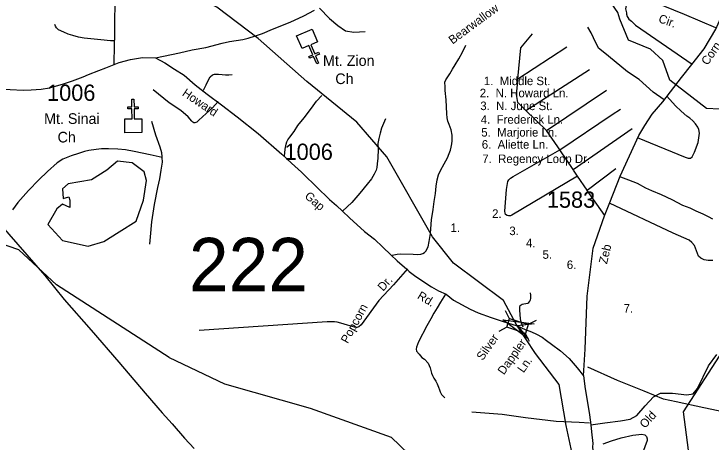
# Model space of a CAD drawing. Extents: x 884530 to 1028605, y 526725 to 653634.
# Drawn here: x 970419 to 975781, y 603462 to 606753 of the extents above; entities that cross this region are included whole.
import ezdxf

# ---------------------------------------------------------------- set-up
doc = ezdxf.new("R2010")
doc.units = 0
for name, color, linetype in [('Exist Cultural Church CELL', 7, 'Continuous'), ('Exist Cultural Church Label', 7, 'Continuous'), ('Exist Hydrographic Creek Single Shore', 7, 'Continuous'), ('Exist Hydrographic Lake Shore', 7, 'Continuous'), ('Exist Road Non-System Type 51', 7, 'Continuous'), ('Exist Road Non-System Type 51 Label', 7, 'Continuous'), ('Exist Road Secondary Structure Standard Bridge Attributed CELL', 7, 'Continuous'), ('Exist Road Secondary Structure Standard Bridge CELL', 7, 'Continuous'), ('Exist Road Secondary Structure Standard Bridge Number Label', 7, 'Continuous'), ('Exist Road Secondary Type 51 Attributed', 7, 'Continuous'), ('Exist Road Secondary Type 51 Label', 7, 'Continuous'), ('Exist Road Secondary Type 51 Number Label', 7, 'Continuous'), ('Exist Utilities Electrical Transmission Line', 7, 'Continuous')]:
    doc.layers.add(name, color=color, linetype=linetype)

msp = doc.modelspace()

# ---------------------------------------------------------------- linework, layer by layer
at = {"layer": 'Exist Cultural Church CELL'}
for points in [[(972755, 606538.6), (972702.7, 606516.2), (972732.5, 606446.2), (972762, 606458.7), (972768.2, 606444), (972738.8, 606431.5), (972762.3, 606376.1), (972747.6, 606369.8), (972724, 606425.2), (972694.6, 606412.6), (972688.3, 606427.3), (972717.8, 606439.9), (972687.9, 606509.9), (972634.9, 606487.4), (972593.2, 606585.4), (972713.3, 606636.6)], [(971270.9, 605946), (971327.8, 605946.9), (971326.8, 606023), (971294.8, 606022.6), (971294.5, 606038.6), (971326.5, 606039), (971325.7, 606099.2), (971341.7, 606099.4), (971342.6, 606039.2), (971374.6, 606039.7), (971374.8, 606023.7), (971342.8, 606023.3), (971343.8, 605947.1), (971401.5, 605947.8), (971402.9, 605841.4), (971272.3, 605839.6)]]:
    msp.add_lwpolyline(points, close=True, dxfattribs=at)
at = {"layer": 'Exist Hydrographic Creek Single Shore'}
for points in [[(974874.1, 602609.3), (974849.6, 602756.3), (974872.3, 602783.3), (974828.6, 602882.3), (974786.6, 603057.4), (974736.6, 603266.3), (974667.7, 603589.5), (974611.7, 603904.6), (974429.8, 604142.7), (974282.9, 604366.8), (974184.9, 604548.8), (973800.1, 604835.9), (973639.4, 605039.5), (973288.5, 605655.3), (973055.9, 605922.5), (972672.3, 606235.1), (972296.9, 606565.3), (971978.3, 606804.4), (971716.6, 606941), (971443.6, 607134.6), (971284.3, 607328.1), (971211.6, 607329.9), (968620.4, 607934.1), (968477.1, 608130.6)], [(975505.3, 602876.2), (975629.7, 603221.9), (975570.3, 603694.6), (975874.3, 604166.6), (975983.2, 604606.9), (976074.2, 604937.1), (976074.2, 605734.1), (975986, 605939.8), (975846.9, 606021.4), (975745.6, 606026.8), (975465.2, 606245), (975409.1, 606394.7), (975315.6, 606482), (975147.4, 606550.6), (975078.7, 606712.9), (975063.8, 606765.7), (974779.7, 607180.3), (974455.7, 607467.1), (974243.8, 607697.8), (973714.1, 607866.2), (973047.3, 608034.6), (972692.1, 608103.1)], [(971614.1, 604112.6), (970746.8, 604670.1), (970455.8, 604938.5), (969813.2, 605160.1), (968971.9, 605403.3), (968641.6, 605584.1), (968155.6, 605740), (967721.5, 605925.4), (967376.6, 606114.1), (967183.4, 606270), (966775.1, 606285.8), (966128, 606380.8)], [(971614.1, 604112.6), (972037.8, 603909.9), (972698.4, 603722.9), (973321.5, 603498.4), (973658, 603174.2), (973745.3, 602899.8), (973782.7, 602637.9), (973683, 602425.9), (973720.4, 602026.9), (973941.1, 602184.4), (973683, 601989.5)]]:
    msp.add_lwpolyline(points, dxfattribs=at)
at = {"layer": 'Exist Hydrographic Lake Shore'}
msp.add_lwpolyline([(970747.9, 605253.6), (970679.3, 605135.2), (970791.5, 605010.4), (970990.9, 604966.8), (971109.3, 605004.2), (971227.7, 605079), (971358.6, 605160.1), (971414.7, 605322.2), (971439.6, 605471.9), (971420.9, 605540.4), (971327.4, 605609), (971215.3, 605621.5), (971134.3, 605552.9), (971015.9, 605478.1), (970835.1, 605446.9), (970791.5, 605409.5), (970797.7, 605334.7), (970841.4, 605347.2), (970847.6, 605322.2), (970847.6, 605266.1), (970791.5, 605291)], close=True, dxfattribs=at)
at = {"layer": 'Exist Road Non-System Type 51'}
for p, q in [((974295.6, 606254.2), (974671.5, 606500.5)), ((974357.3, 606011.2), (974846.3, 606325.7)), ((974515.3, 605857.6), (974976.5, 606168.1)), ((974515.3, 605857.6), (974357.3, 606011.2)), ((974720.7, 605556.7), (975175.4, 605873.3)), ((974720.7, 605556.7), (974619.2, 605708.4)), ((974827, 605398.5), (975048.6, 605564.8)), ((974827, 605398.5), (974754.1, 605506.7))]:
    msp.add_line(p, q, dxfattribs=at)
for points in [[(975817.4, 606646.6), (975576.7, 606747.9), (975262.2, 606879.9), (975232.6, 606885.2), (975202.1, 606885.2), (975177.8, 606877.8), (975158.7, 606863), (975138.7, 606842), (975129.2, 606817.6), (975124, 606793.4), (975129.6, 606761.9), (975131.6, 606750.8), (975137, 606733.3), (975140.2, 606725.8), (975149.2, 606713.1), (975168.2, 606697.3), (975200.9, 606666.7), (975636.9, 606366.9)], [(972769.3, 606798), (972846.7, 606717.4), (972909.1, 606663.9), (972968.8, 606622.4), (973032.6, 606614.4), (973119.5, 606617.4)], [(971192.3, 606546.9), (971162.1, 606545.8), (971087.6, 606554.4), (970959.2, 606568.4), (970916.1, 606573.9), (970872.9, 606586.8), (970836.2, 606598.7), (970801.7, 606612.7), (970761.7, 606632.1), (970753.3, 606638.9), (970745.5, 606647.3), (970739, 606659.1), (970733.6, 606671)], [(975420.3, 606092.2), (975336.9, 606152.4), (975228.1, 606248.5), (975139, 606307.5), (974993.1, 606427.9), (974938.8, 606473), (974916.6, 606490.5), (974901.7, 606518.2), (974892.3, 606536), (974876.5, 606569.9), (974858.4, 606608.3), (974833.6, 606651.3)], [(974295.6, 606254.2), (974318.5, 606493.8), (974407.6, 606600)], [(973327.3, 604897.8), (973367.5, 604905.7), (973394.3, 604907.8), (973490.1, 604905.1), (973523.6, 604903.7), (973549.2, 604905.7), (973564.5, 604911.8), (973576.6, 604918.5), (973587.3, 604929.9), (973606.1, 604961.4), (973613.2, 605003.8), (973622.2, 605063.9), (973624.5, 605101), (973631.3, 605171), (973644.8, 605250.1), (973651.6, 605311.1), (973660.7, 605372.1), (973667.5, 605428.6), (973674.2, 605478.3), (973685.2, 605515.7), (973700, 605550.6), (973729.4, 605601.5), (973754.2, 605647.7), (973766.9, 605680.5), (973775.8, 605706.6), (973782.4, 605728.8), (973786.4, 605754.3), (973789.1, 605777.7), (973789.8, 605822), (973781.7, 605861.5), (973766.2, 605903.1), (973757.6, 605929.9), (973752.2, 605955.4), (973748.9, 605985.5), (973744.2, 606093.5), (973735.2, 606165.4), (973734.7, 606193.9), (973734.1, 606228.1), (973740.8, 606246.3), (973772.7, 606292), (973792.7, 606328.6), (973813.5, 606361), (973840.9, 606407.7), (973868.5, 606459.6), (973896.1, 606514.1)], [(971875.9, 606167.9), (971897, 606208.2), (971912, 606240.6), (971928.2, 606269.3), (971947, 606285.5), (971962.6, 606290.7), (971993.4, 606289.9), (972020.9, 606287.4), (972046, 606284.9), (972071, 606284), (972097.7, 606287.4)], [(974357.3, 606011.2), (974294.5, 606072.1), (974284.2, 606133.8), (974291.3, 606208.3), (974295.6, 606254.2)], [(971988.8, 606081.3), (971945.4, 606032), (971898, 605989), (971841.8, 605937.1), (971824.8, 605921.4), (971811.5, 605915.9), (971801.8, 605915.9), (971794.8, 605920.1), (971787.1, 605929.3), (971758.2, 605963.1), (971702.9, 606010.9), (971612.5, 606070.6), (971490.2, 606171.1)], [(972500.9, 605659.1), (972505.8, 605713.4), (972511.9, 605751.6), (972516.9, 605769.7), (972524.8, 605784.4), (972539.8, 605806), (972573.7, 605848.9), (972602.2, 605896.9), (972650.5, 605955.1), (972707.1, 606030.1), (972745.5, 606081.7), (972786.1, 606126.9)], [(975213.1, 605803.8), (975583.2, 605653.3), (975605.6, 605644), (975623.4, 605645.7), (975636.9, 605655.9), (975653.3, 605689.6), (975683.3, 605765.7), (975692.6, 605836.5), (975687.9, 605865.3), (975679, 605883.2), (975660.4, 605908.7), (975640, 605931.4), (975617.2, 605952.4), (975595.3, 605967.9), (975550.4, 606006.3), (975509, 606045.6), (975441.4, 606120)], [(974619.2, 605708.4), (975019.4, 605979), (975084.3, 606020.2)], [(971558.3, 605649), (971558.4, 605657), (971557.4, 605685), (971542.9, 605729.6), (971510.1, 605820.8), (971479.6, 605925.9)], [(973277.5, 605945.7), (973262.4, 605912.2), (973247, 605874.7), (973235.9, 605837.1), (973226.2, 605795.3), (973219.1, 605757.6), (973219.4, 605713.6), (973217.2, 605645.7), (973213.5, 605599.7), (973210.6, 605573.8), (973203.9, 605551.9), (973190.7, 605520.3), (973169.6, 605485.2), (973136.2, 605444.2), (973079.7, 605374.1), (973017.1, 605304.2), (972946.9, 605236.6)], [(974619.2, 605708.4), (974602.9, 605732.8), (974515.3, 605857.6)], [(971558.3, 605649), (971466.9, 605670.1), (971343.6, 605696.3), (971276, 605708.7), (971218.3, 605714.9), (971146.1, 605715.3), (971092.1, 605717.2), (971050, 605710.7), (970995.6, 605702.6), (970961.5, 605695.6), (970915, 605681.2), (970860.2, 605663.1), (970795.2, 605637.4), (970750.3, 605608.9), (970675.9, 605541.3), (970609.6, 605477.6), (970530.7, 605396.4), (970449.4, 605303), (970407.5, 605246.4)], [(974754.1, 605506.7), (974249.1, 605205.2), (974237.9, 605201.5), (974223.9, 605201.5), (974211.8, 605203.4), (974200.6, 605211.7), (974197, 605222.3), (974195.1, 605235.7), (974208.8, 605403.8), (974218.3, 605465.2), (974224.8, 605478.3), (974238.8, 605490.4), (974260.2, 605503.1), (974619.2, 605708.4)], [(971465.1, 604983.7), (971469, 605039.6), (971479.1, 605155.3), (971499.6, 605288.7), (971526.2, 605418), (971540.6, 605485.5), (971550.9, 605553.1), (971560.9, 605612.8), (971558.3, 605649)], [(974754.1, 605506.7), (974723.8, 605552.1), (974720.7, 605556.7)], [(975084.6, 605501), (975145.9, 605478), (975212.8, 605451.2), (975277.6, 605417.3), (975324, 605395.7), (975398.1, 605365.8), (975479.3, 605325.7), (975562.7, 605283.5), (975617.2, 605261.9), (975664.6, 605240.3), (975719, 605215.6), (975759.2, 605197.1), (975792.9, 605178.5)], [(974963.8, 605203.4), (974829.3, 605395.4), (974827, 605398.5)], [(975796.2, 604857.5), (975759.6, 604857.9), (975727.3, 604862.7), (975703.2, 604874.6), (975684.7, 604890.9), (975653.2, 604971.8), (975632.7, 604995.5), (975612.1, 605014.7), (975490.6, 605067.4), (975000.9, 605297.6)], [(973445.9, 604793.9), (973337.5, 604669.3), (973224.5, 604549.5), (973088.7, 604361.8), (973072.6, 604346.8), (973057.2, 604342.8), (973039.1, 604345.4), (972985, 604359.7), (972933.1, 604375.9), (972906.4, 604384.3), (972885, 604386.8), (972829, 604386.8), (971842.4, 604318.8)], [(973738.8, 604599.5), (973701.3, 604535.9), (973674.2, 604493), (973649.4, 604452.3), (973626.4, 604409.4), (973595.1, 604355.2), (973529.6, 604230.9), (973514.6, 604192.2), (973512, 604174.8), (973516, 604160.8), (973534.9, 604137.6), (973556.7, 604112.8), (973576.6, 604099.1), (973603.9, 604069.2), (973613.8, 604049.4), (973621.6, 604031.8), (973629.9, 603992.5), (973637.4, 603973.7), (973648.6, 603952.6), (973664.7, 603930.5), (973674.6, 603910.4), (973685.9, 603883.1), (973692.1, 603863.2), (973698.3, 603847.1), (973707, 603827.2), (973714.6, 603818.9), (973720.1, 603813.1), (973734.3, 603802.4)], [(974336.7, 604344.8), (974323.8, 604375.6), (974315.8, 604409.8), (974312.5, 604441.3), (974309.3, 604474.9), (974309.3, 604499.8), (974313.2, 604511), (974319.8, 604517.7), (974327.3, 604522.4), (974342, 604525.1), (974370.9, 604530.2), (974380.8, 604535.1), (974388.5, 604544.2), (974392.9, 604553.9), (974395, 604565), (974394.3, 604591.1), (974392.9, 604608.2)], [(974847.1, 603607.1), (974765.7, 603611.6), (974589.5, 603618.4), (974354.4, 603647.8), (974173.6, 603672.7), (973940.9, 603690.8)], [(974950.3, 603447.7), (975015.6, 603470), (975090.5, 603494.7), (975178.4, 603515.6), (975249.3, 603521.2), (975271.9, 603516.7), (975285.4, 603504.7), (975290, 603486.7), (975290.5, 603472.7), (975255, 603375)]]:
    msp.add_lwpolyline(points, dxfattribs=at)
at = {"layer": 'Exist Road Secondary Structure Standard Bridge Attributed CELL'}
msp.add_lwpolyline([(974373.9, 604254), (974179.2, 604400.7), (974421.2, 604371), (974292.3, 604355)], close=True, dxfattribs=at)
at = {"layer": 'Exist Road Secondary Structure Standard Bridge CELL'}
for p, q in [((974231.5, 604409.7), (974200.2, 604471.2)), ((974437.1, 604395.6), (974375.6, 604364.2)), ((974210.2, 604344.1), (974148.7, 604312.8)), ((974385.1, 604235.6), (974353.8, 604297.1))]:
    msp.add_line(p, q, dxfattribs=at)
msp.add_lwpolyline([(974353.8, 604297.1), (974210.1, 604343.8), (974231.9, 604410.9), (974375.6, 604364.2)], close=True, dxfattribs=at)
at = {"layer": 'Exist Road Secondary Type 51 Attributed'}
for points in [[(974799.2, 603969.7), (974813.9, 604176.4), (974827, 604582.2), (974874.5, 604951.4), (974962.5, 605199.9), (975003.3, 605302.4), (975083.2, 605506.1), (975225.6, 605819.6), (975270.9, 605896.2), (975328.3, 605983.1), (975411.4, 606077.1), (975554, 606264.1), (975634.4, 606365.8), (975729.4, 606485.6), (975817.5, 606635.6), (975855.2, 606719.3), (975884.7, 606806.2), (975909.2, 606872.8), (976006, 607169.7), (976145.2, 607604.8), (976258.3, 607967.3), (976388, 608387.9), (976406.5, 608467.2)], [(971189.6, 606365.7), (971191.8, 606519.4), (971193.9, 606583.5), (971193.8, 606685), (971198.1, 606845.2)], [(971507.6, 606414.8), (971569.5, 606427.6), (971691.1, 606455.4), (971791, 606477.6), (971893.9, 606495.9), (972021, 606528.9), (972078.1, 606541.8), (972179.5, 606556.8), (972220.5, 606568), (972277, 606584.1), (972330.4, 606602.8), (972407.7, 606636.1), (972544.9, 606690.6), (972648.7, 606739), (972729.8, 606782.7)], [(971189.6, 606365.7), (971228.4, 606380.1), (971315.5, 606404.1), (971406.7, 606418.7), (971507.6, 606414.8)], [(971507.6, 606414.8), (971580.2, 606376.4), (971654.9, 606329.4), (971727.4, 606282.4), (971812.6, 606208.1), (971905.1, 606135.4), (972015.6, 606055.8), (972135.5, 605961.2), (972296.9, 605834.3), (972479, 605675.1), (972555.1, 605605.9), (972629.9, 605537.7), (972647.4, 605520.9), (972845.9, 605326.2), (972900.2, 605280.3), (972946.9, 605236.6), (973001.1, 605184.7), (973115.4, 605080.7), (973193, 605021.2), (973255.3, 604961.2), (973317.5, 604901.2), (973366, 604855), (973441.3, 604791.3), (973459.8, 604772.9), (973501.3, 604742.9), (973572, 604694.6), (973630.8, 604654.6), (973683.5, 604625.2), (973743.4, 604597.5), (973798.8, 604553.7), (973927.9, 604484.4), (973990.1, 604454.4), (974089.3, 604418.3), (974174, 604390), (974289.3, 604354.9)], [(970150, 606192.1), (970181.9, 606186.9), (970277.5, 606175.5), (970389.5, 606173.7), (970489.2, 606166.7), (970551, 606170.4), (970629.4, 606173.8), (970693.4, 606184.5), (970791.5, 606214.4), (970870.5, 606240), (970951.6, 606269.9), (970993.3, 606286.7), (971071.8, 606318.7), (971125.2, 606339.6), (971189.6, 606365.7)], [(974289.3, 604354.9), (974351.1, 604328), (974400.6, 604309.1), (974439.2, 604290.6), (974482.5, 604267.2), (974516, 604241.4), (974554.8, 604213.4), (974622.6, 604163.2), (974690.6, 604104.8), (974752.3, 604031.3), (974799.2, 603969.7)], [(974856.2, 603592.7), (974963.8, 603610.2), (975083.9, 603625.2), (975159, 603637.7), (975211.5, 603665.3), (975274.1, 603740.4), (975339.1, 603810.5), (975391.6, 603838), (975484.2, 603838), (975594.3, 603825.5), (975644.3, 603833), (975676.9, 603873.1), (975761.9, 604048.3), (975824.5, 604136)], [(974799.2, 603969.7), (974813.7, 603870.6), (974833.2, 603750), (974846.8, 603670), (974856.2, 603592.7)], [(974856.2, 603592.7), (974860.7, 603541.3), (974871.3, 603450), (974868.4, 603424.7), (974878.1, 603335), (974885.9, 603264.9), (974915.3, 603131.1), (974934.5, 602996.3), (974988.9, 602641)]]:
    msp.add_lwpolyline(points, dxfattribs=at)
at = {"layer": 'Exist Utilities Electrical Transmission Line'}
for points in [[(970307.7, 605139.8), (970656.2, 604741.5), (970803.9, 604558.3), (971013.8, 604322.8), (971225.5, 604075.4), (971429.4, 603838.1), (971560.2, 603685.6), (971635.5, 603602.9), (971729.7, 603491.5), (971804.9, 603410.8)], [(975947, 603679.8), (975726.2, 603723.4), (975511.9, 603770.9), (975416.4, 603790.3), (975266.5, 603853.5), (975061.1, 603934.7), (974834.5, 604038.4)]]:
    msp.add_lwpolyline(points, dxfattribs=at)

# ---------------------------------------------------------------- texts
at = {"layer": 'Exist Cultural Church Label'}
for s, p in [('Mt. Zion', (972796.1, 606354)), ('Ch', (972891, 606214.1)), ('Mt. Sinai', (970651.1, 605907.9)), ('Ch', (970754.6, 605765))]:
    msp.add_text(s, height=82.02, dxfattribs=at).set_placement(p)
at = {"layer": 'Exist Road Non-System Type 51 Label'}
for s, rotation, p in [('Cir.', 340.2202, (975371.2, 606692.1)), ('Dr.', 48.543, (973259, 604616.9)), ('Popcorn', 61.4645, (972986.5, 604214.7)), ('Silver', 54.8049, (974024.7, 604083.8)), ('Dappler', 54.8049, (974187.5, 603973.6)), ('Ln.', 54.8049, (974338.8, 603988.9))]:
    msp.add_text(s, height=65.62, rotation=rotation, dxfattribs=at).set_placement(p)
for s, height, p in [('1.  Middle St.', 65.617, (974033.3, 606205.8)), ('2.  N. Howard Ln.', 65.617, (974002.1, 606112.8)), ('3.  N. June St.', 65.617, (974006, 606013.9)), ('4.  Frederick Ln.', 65.617, (974009.9, 605909.3)), ('5.  Marjorie Ln.', 65.617, (974013.8, 605810.4)), ('6.  Aliette Ln.', 65.617, (974017.7, 605717.4)), ('7.  Regency Loop Dr.', 65.617, (974021.6, 605606.9)), ('2.', 65.62, (974096.9, 605185.4)), ('1.', 65.62, (973777.5, 605077.2)), ('3.', 65.62, (974229.5, 605052.6)), ('4.', 65.62, (974357.3, 604959.2)), ('5.', 65.62, (974485, 604870.7)), ('6.', 65.62, (974671.7, 604792.1)), ('7.', 65.62, (975108.9, 604457.7))]:
    msp.add_text(s, height=height, dxfattribs=at).set_placement(p)
at = {"layer": 'Exist Road Secondary Structure Standard Bridge Number Label'}
msp.add_text('222', height=410.1, dxfattribs=at).set_placement((971765.1, 604621.2))
at = {"layer": 'Exist Road Secondary Type 51 Label'}
for s, rotation, p in [('Bearwallow', 36.4634, (973792.7, 606517.3)), ('Corn', 55.5333, (975754.4, 606353.8)), ('Howard', 326.1494, (971707.3, 606129.8)), ('Gap', 319.1869, (972649.7, 605343.9)), ('Zeb', 76.656, (974980.3, 604826.4)), ('Rd.', 328.8599, (973515.7, 604569.2)), ('Old', 47.3701, (975272.8, 603562.5))]:
    msp.add_text(s, height=65.62, rotation=rotation, dxfattribs=at).set_placement(p)
at = {"layer": 'Exist Road Secondary Type 51 Number Label'}
for s, p in [('1006', (970673.7, 606085.3)), ('1006', (972500.2, 605631.1)), ('1583', (974518.2, 605263.1))]:
    msp.add_text(s, height=125, dxfattribs=at).set_placement(p)

doc.saveas('drawing.dxf')
